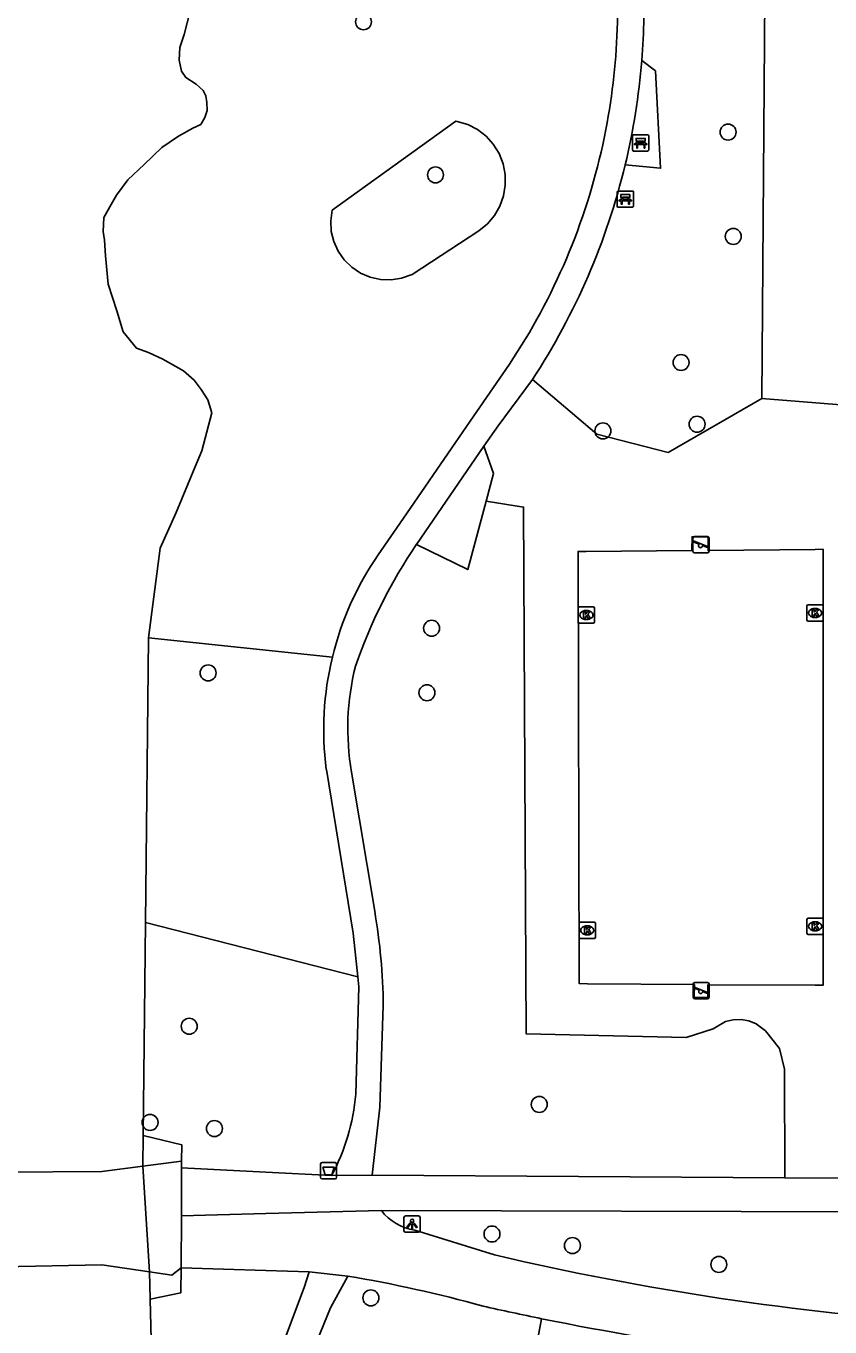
# Model space of a CAD drawing. Extents: x 160732 to 162105, y 387428 to 388479.
# Drawn here: x 160985.3 to 161034.6, y 388054.8 to 388134.5 of the extents above; entities that cross this region are included whole.
import ezdxf

# ---------------------------------------------------------------- set-up
doc = ezdxf.new("R2010")
doc.units = 0
for name, color, linetype in [('IMGEO_Afvalbak', 7, 'Continuous'), ('IMGEO_Bank', 7, 'Continuous'), ('IMGEO_Boom', 7, 'Continuous'), ('IMGEO_Dek', 7, 'Continuous'), ('IMGEO_Fietspad_gesloten', 7, 'Continuous'), ('IMGEO_Gemengd_bos', 7, 'Continuous'), ('IMGEO_Grasland_overig', 7, 'Continuous'), ('IMGEO_Groenvoorziening', 7, 'Continuous'), ('IMGEO_Kolk', 7, 'Continuous'), ('IMGEO_Lichtpunt', 7, 'Continuous'), ('IMGEO_Loofbos', 7, 'Continuous'), ('IMGEO_Meer_plas_ven_vijver', 7, 'Continuous'), ('IMGEO_Speelvoorziening', 7, 'Continuous'), ('IMGEO_Voetpad_gesloten', 7, 'Continuous'), ('IMGEO_Voetpad_open', 7, 'Continuous')]:
    doc.layers.add(name, color=color, linetype=linetype)

msp = doc.modelspace()

# ---------------------------------------------------------------- linework, layer by layer
at = {"layer": 'IMGEO_Afvalbak'}
for p, q in [((161003.35, 388063.981), (161003.35, 388064.781)), ((161003.35, 388064.781), (161003.35, 388063.981)), ((161003.45, 388064.881), (161004.24, 388064.881)), ((161004.24, 388064.881), (161003.45, 388064.881)), ((161004.34, 388064.781), (161004.34, 388063.981)), ((161004.34, 388063.981), (161004.34, 388064.781)), ((161004.24, 388063.881), (161003.45, 388063.881)), ((161003.45, 388063.881), (161004.24, 388063.881))]:
    msp.add_line(p, q, dxfattribs=at)
msp.add_lwpolyline([(161003.493, 388064.595), (161004.197, 388064.595), (161004.048, 388064.125), (161003.642, 388064.125), (161003.493, 388064.595)], dxfattribs=at)
for centre, start, end in [((161003.45, 388064.781), 90, 180), ((161003.45, 388064.781), 90, 180), ((161004.24, 388064.781), 0, 90), ((161004.24, 388064.781), 360, 90), ((161003.45, 388063.981), 180, 270), ((161003.45, 388063.981), 180, 270), ((161004.24, 388063.981), 270, 0), ((161004.24, 388063.981), 270, 0)]:
    msp.add_arc(centre, 0.1, start, end, dxfattribs=at)
at = {"layer": 'IMGEO_Bank'}
for p, q in [((161022.472, 388126.931), (161022.472, 388127.772)), ((161022.472, 388127.772), (161022.472, 388126.931)), ((161022.547, 388127.856), (161023.388, 388127.856)), ((161023.388, 388127.856), (161022.547, 388127.856)), ((161023.472, 388127.781), (161023.472, 388126.94)), ((161023.472, 388126.94), (161023.472, 388127.781)), ((161023.169, 388127.254), (161022.776, 388127.254)), ((161022.781, 388127.362), (161022.781, 388127.468)), ((161022.825, 388127.468), (161022.825, 388127.362)), ((161023.113, 388127.474), (161022.831, 388127.474)), ((161022.831, 388127.356), (161023.113, 388127.356)), ((161023.119, 388127.362), (161023.119, 388127.468)), ((161023.163, 388127.468), (161023.163, 388127.362)), ((161023.397, 388126.856), (161022.556, 388126.856)), ((161022.556, 388126.856), (161023.397, 388126.856)), ((161021.528, 388123.485), (161021.528, 388124.326)), ((161021.528, 388124.326), (161021.528, 388123.485)), ((161021.603, 388124.41), (161022.444, 388124.41)), ((161022.444, 388124.41), (161021.603, 388124.41)), ((161022.225, 388123.808), (161021.832, 388123.808)), ((161021.837, 388123.916), (161021.837, 388124.022)), ((161021.881, 388124.022), (161021.881, 388123.916)), ((161022.169, 388124.028), (161021.887, 388124.028)), ((161021.887, 388123.91), (161022.169, 388123.91)), ((161022.175, 388123.916), (161022.175, 388124.022)), ((161022.219, 388124.022), (161022.219, 388123.916)), ((161022.528, 388124.335), (161022.528, 388123.494)), ((161022.528, 388123.494), (161022.528, 388124.335)), ((161022.453, 388123.41), (161021.612, 388123.41)), ((161021.612, 388123.41), (161022.453, 388123.41))]:
    msp.add_line(p, q, dxfattribs=at)
for points in [[(161022.719, 388127.254), (161022.577, 388127.254), (161022.689, 388127.356), (161022.775, 388127.356)], [(161022.775, 388127.474), (161022.689, 388127.474), (161022.689, 388127.635), (161023.252, 388127.635), (161023.252, 388127.474), (161023.169, 388127.474)], [(161022.769, 388127.247), (161022.769, 388127.04), (161022.726, 388127.04), (161022.726, 388127.247)], [(161023.169, 388127.356), (161023.252, 388127.356), (161023.364, 388127.254), (161023.225, 388127.254)], [(161023.219, 388127.247), (161023.219, 388127.04), (161023.175, 388127.04), (161023.175, 388127.247)], [(161021.775, 388123.808), (161021.633, 388123.808), (161021.745, 388123.91), (161021.831, 388123.91)], [(161021.831, 388124.028), (161021.745, 388124.028), (161021.745, 388124.189), (161022.308, 388124.189), (161022.308, 388124.028), (161022.225, 388124.028)], [(161021.825, 388123.801), (161021.825, 388123.594), (161021.782, 388123.594), (161021.782, 388123.801)], [(161022.225, 388123.91), (161022.308, 388123.91), (161022.42, 388123.808), (161022.281, 388123.808)], [(161022.275, 388123.801), (161022.275, 388123.594), (161022.231, 388123.594), (161022.231, 388123.801)]]:
    msp.add_lwpolyline(points, dxfattribs=at)
for centre, radius, start, end in [((161022.55, 388127.778), 0.0779, 92.4484, 184.28452), ((161022.55, 388127.778), 0.0779, 92.4484, 184.28452), ((161023.394, 388127.778), 0.0779, 2.4484, 94.28452), ((161023.394, 388127.778), 0.0779, 2.4484, 94.28452), ((161022.55, 388126.934), 0.0779, 182.4484, 274.28452), ((161022.55, 388126.934), 0.0779, 182.4484, 274.28452), ((161022.719, 388127.247), 0.00671, 2.89567, 87.10433), ((161022.776, 388127.247), 0.00671, 92.89567, 177.10433), ((161022.774, 388127.467), 0.00671, 2.89567, 87.10433), ((161022.774, 388127.363), 0.00671, 272.89567, 357.10433), ((161022.831, 388127.467), 0.00671, 92.89567, 177.10433), ((161022.831, 388127.363), 0.00671, 182.89567, 267.10433), ((161023.113, 388127.467), 0.00671, 2.89567, 87.10433), ((161023.113, 388127.363), 0.00671, 272.89567, 357.10433), ((161023.17, 388127.467), 0.00671, 92.89567, 177.10433), ((161023.17, 388127.363), 0.00671, 182.89567, 267.10433), ((161023.168, 388127.247), 0.00671, 2.89567, 87.10433), ((161023.225, 388127.247), 0.00671, 92.89567, 177.10433), ((161023.394, 388126.934), 0.0779, 272.4484, 4.28452), ((161023.394, 388126.934), 0.0779, 272.4484, 4.28452), ((161021.606, 388124.332), 0.0779, 92.4484, 184.28452), ((161021.606, 388124.332), 0.0779, 92.4484, 184.28452), ((161021.775, 388123.801), 0.00671, 2.89567, 87.10433), ((161021.832, 388123.801), 0.00671, 92.89567, 177.10433), ((161021.83, 388124.021), 0.00671, 2.89567, 87.10433), ((161021.83, 388123.917), 0.00671, 272.89567, 357.10433), ((161021.887, 388124.021), 0.00671, 92.89567, 177.10433), ((161021.887, 388123.917), 0.00671, 182.89567, 267.10433), ((161022.169, 388124.021), 0.00671, 2.89567, 87.10433), ((161022.169, 388123.917), 0.00671, 272.89567, 357.10433), ((161022.226, 388124.021), 0.00671, 92.89567, 177.10433), ((161022.226, 388123.917), 0.00671, 182.89567, 267.10433), ((161022.224, 388123.801), 0.00671, 2.89567, 87.10433), ((161022.281, 388123.801), 0.00671, 92.89567, 177.10433), ((161022.45, 388124.332), 0.0779, 2.4484, 94.28452), ((161022.45, 388124.332), 0.0779, 2.4484, 94.28452), ((161021.606, 388123.488), 0.0779, 182.4484, 274.28452), ((161021.606, 388123.488), 0.0779, 182.4484, 274.28452), ((161022.45, 388123.488), 0.0779, 272.4484, 4.28452), ((161022.45, 388123.488), 0.0779, 272.4484, 4.28452)]:
    msp.add_arc(centre, radius, start, end, dxfattribs=at)
at = {"layer": 'IMGEO_Boom'}
for centre in [(161005.986, 388134.775), (161028.324, 388128.018), (161010.397, 388125.398), (161028.645, 388121.629), (161025.442, 388113.902), (161020.656, 388109.712), (161026.424, 388110.121), (161010.161, 388097.618), (160996.465, 388094.881), (161009.875, 388093.666), (160995.306, 388073.231), (161016.758, 388068.443), (160992.905, 388067.34), (160996.849, 388066.965), (161013.858, 388060.504), (161018.789, 388059.795), (161027.759, 388058.638), (161006.437, 388056.59)]:
    msp.add_circle(centre, 0.489, dxfattribs=at)
at = {"layer": 'IMGEO_Dek'}
msp.add_lwpolyline([(160994.823, 388061.627), (160994.839, 388064.566), (160994.841, 388064.967), (160992.472, 388064.663), (160989.952, 388064.34), (160983.916, 388064.285), (160981.834, 388064.552), (160979.058, 388064.909), (160979.058, 388064.503), (160979.059, 388061.614), (160979.061, 388058.023), (160979.061, 388057.81), (160981.517, 388058.161), (160983.839, 388058.484), (160989.944, 388058.62), (160992.877, 388058.184), (160994.243, 388057.981), (160994.806, 388058.428)], close=True, dxfattribs=at)
at = {"layer": 'IMGEO_Fietspad_gesloten'}
for points in [[(160994.806, 388058.428), (160994.823, 388061.627)], [(160994.823, 388061.627), (161000, 388061.761), (161007.081, 388061.934)], [(161014.022, 388059.225), (161009.124, 388060.731)], [(161002.652, 388058.191), (161000, 388058.271), (160994.806, 388058.428)], [(161005.02, 388057.929), (161002.652, 388058.191)]]:
    msp.add_lwpolyline(points, dxfattribs=at)
for centre, radius, start, end in [((161009.668, 388063.992), 3.306, 218.49366, 260.52379), ((161053.15, 388225.424), 170.743, 256.75228, 266.22357), ((160991.168, 387976.124), 82.97, 74.5236, 80.38951), ((161055.413, 388243.383), 191.972, 257.33039, 258.42326), ((161054.802, 388242.835), 191.314, 258.56975, 266.03297)]:
    msp.add_arc(centre, radius, start, end, dxfattribs=at)
at = {"layer": 'IMGEO_Gemengd_bos'}
for points in [[(161053.561, 388145.125), (161053.587, 388149.655), (161030.674, 388150.02), (161030.403, 388111.703)], [(161030.403, 388111.703), (161024.652, 388108.398), (161020.291, 388109.507), (161016.338, 388112.861)], [(161013.499, 388105.408), (161015.79, 388105.039), (161015.949, 388072.771), (161025.754, 388072.551), (161027.416, 388073.067), (161028.177, 388073.52), (161028.644, 388073.634), (161029.125, 388073.648), (161029.599, 388073.562), (161030.044, 388073.38), (161030.617, 388072.943), (161031.472, 388071.867), (161031.783, 388070.598), (161031.8, 388063.945)]]:
    msp.add_lwpolyline(points, dxfattribs=at)
at = {"layer": 'IMGEO_Grasland_overig'}
msp.add_lwpolyline([(161030.403, 388111.703), (161041.351, 388110.823)], dxfattribs=at)
at = {"layer": 'IMGEO_Groenvoorziening'}
for points in [[(161007.031, 388118.984), (161006.399, 388119.124), (161005.804, 388119.379), (161005.266, 388119.738), (161004.803, 388120.191), (161004.432, 388120.721), (161004.164, 388121.31), (161004.01, 388121.939), (161003.974, 388122.585), (161004.058, 388123.227), (161011.634, 388128.692), (161011.733, 388128.673), (161012.371, 388128.478), (161012.963, 388128.173), (161013.492, 388127.766), (161013.939, 388127.272), (161014.29, 388126.705), (161014.535, 388126.085), (161014.664, 388125.431), (161014.674, 388124.764), (161014.565, 388124.107), (161014.341, 388123.479), (161014.007, 388122.902), (161013.575, 388122.394), (161013.06, 388121.971), (161008.964, 388119.291), (161008.318, 388119.06), (161007.678, 388118.962), (161007.031, 388118.984)], [(161034.154, 388102.46), (161034.16, 388075.755), (161033.66, 388075.755), (161027.086, 388075.772), (161027.089, 388074.997), (161026.255, 388075.011), (161026.265, 388075.785), (161019.708, 388075.841), (161019.208, 388075.845), (161019.13, 388102.324), (161019.63, 388102.325), (161026.114, 388102.383), (161026.118, 388103.23), (161027.114, 388103.226), (161027.101, 388102.374), (161033.654, 388102.454), (161034.154, 388102.46)], [(160994.806, 388058.428), (160994.798, 388056.907), (160992.915, 388056.516)]]:
    msp.add_lwpolyline(points, dxfattribs=at)
at = {"layer": 'IMGEO_Kolk'}
for p, q in [((161033.23, 388099.057), (161034.082, 388099.057)), ((161019.139, 388098.003), (161019.139, 388098.855)), ((161019.214, 388098.929), (161020.066, 388098.929)), ((161019.627, 388098.709), (161019.652, 388098.709)), ((161020.14, 388098.855), (161020.14, 388098.003)), ((161033.155, 388098.131), (161033.155, 388098.983)), ((161033.666, 388098.277), (161033.641, 388098.277)), ((161033.643, 388098.837), (161033.668, 388098.837)), ((161034.156, 388098.983), (161034.156, 388098.131)), ((161020.066, 388097.929), (161019.214, 388097.929)), ((161019.65, 388098.149), (161019.625, 388098.149)), ((161034.082, 388098.057), (161033.23, 388098.057)), ((161019.196, 388078.683), (161019.196, 388079.535)), ((161019.271, 388079.609), (161020.123, 388079.609)), ((161019.684, 388079.389), (161019.709, 388079.389)), ((161020.197, 388079.535), (161020.197, 388078.683)), ((161033.16, 388078.931), (161033.16, 388079.783)), ((161033.235, 388079.857), (161034.087, 388079.857)), ((161033.648, 388079.637), (161033.673, 388079.637)), ((161034.161, 388079.783), (161034.161, 388078.931)), ((161020.123, 388078.609), (161019.271, 388078.609)), ((161019.707, 388078.829), (161019.682, 388078.829)), ((161034.087, 388078.857), (161033.235, 388078.857)), ((161033.671, 388079.077), (161033.646, 388079.077))]:
    msp.add_line(p, q, dxfattribs=at)
for points in [[(161033.23, 388099.057), (161034.082, 388099.057)], [(161019.139, 388098.003), (161019.139, 388098.855)], [(161019.214, 388098.929), (161020.066, 388098.929)], [(161019.46, 388098.629), (161019.583, 388098.629), (161019.583, 388098.478), (161019.713, 388098.629), (161019.877, 388098.629), (161019.731, 388098.478), (161019.884, 388098.229), (161019.732, 388098.229), (161019.647, 388098.393), (161019.583, 388098.326), (161019.583, 388098.229), (161019.46, 388098.229), (161019.46, 388098.629)], [(161020.14, 388098.855), (161020.14, 388098.003)], [(161033.155, 388098.131), (161033.155, 388098.983)], [(161033.476, 388098.757), (161033.599, 388098.757), (161033.599, 388098.606), (161033.729, 388098.757), (161033.893, 388098.757), (161033.747, 388098.606), (161033.9, 388098.357), (161033.748, 388098.357), (161033.663, 388098.521), (161033.599, 388098.454), (161033.599, 388098.357), (161033.476, 388098.357), (161033.476, 388098.757)], [(161034.156, 388098.983), (161034.156, 388098.131)], [(161020.066, 388097.929), (161019.214, 388097.929)], [(161034.082, 388098.057), (161033.23, 388098.057)], [(161019.196, 388078.683), (161019.196, 388079.535)], [(161019.271, 388079.609), (161020.123, 388079.609)], [(161019.517, 388079.309), (161019.64, 388079.309), (161019.64, 388079.158), (161019.77, 388079.309), (161019.934, 388079.309), (161019.788, 388079.158), (161019.941, 388078.909), (161019.789, 388078.909), (161019.704, 388079.073), (161019.64, 388079.006), (161019.64, 388078.909), (161019.517, 388078.909), (161019.517, 388079.309)], [(161020.197, 388079.535), (161020.197, 388078.683)], [(161033.16, 388078.931), (161033.16, 388079.783)], [(161033.235, 388079.857), (161034.087, 388079.857)], [(161033.481, 388079.557), (161033.604, 388079.557), (161033.604, 388079.406), (161033.734, 388079.557), (161033.898, 388079.557), (161033.752, 388079.406), (161033.905, 388079.157), (161033.753, 388079.157), (161033.668, 388079.321), (161033.604, 388079.254), (161033.604, 388079.157), (161033.481, 388079.157), (161033.481, 388079.557)], [(161034.161, 388079.783), (161034.161, 388078.931)], [(161020.123, 388078.609), (161019.271, 388078.609)], [(161034.087, 388078.857), (161033.235, 388078.857)]]:
    msp.add_lwpolyline(points, dxfattribs=at)
for centre, start, end in [((161033.232, 388098.981), 91.55205, 178.44795), ((161033.232, 388098.981), 91.55205, 178.44795), ((161034.08, 388098.981), 1.55205, 88.44795), ((161034.08, 388098.981), 1.55205, 88.44795), ((161019.216, 388098.853), 91.55205, 178.44795), ((161019.216, 388098.853), 91.55205, 178.44795), ((161020.064, 388098.853), 1.55205, 88.44795), ((161020.064, 388098.853), 1.55205, 88.44795), ((161019.216, 388098.005), 181.55205, 268.44795), ((161019.216, 388098.005), 181.55205, 268.44795), ((161020.064, 388098.005), 271.55205, 358.44795), ((161020.064, 388098.005), 271.55205, 358.44795), ((161033.232, 388098.133), 181.55205, 268.44795), ((161033.232, 388098.133), 181.55205, 268.44795), ((161034.08, 388098.133), 271.55205, 358.44795), ((161034.08, 388098.133), 271.55205, 358.44795), ((161019.273, 388079.533), 91.55205, 178.44795), ((161019.273, 388079.533), 91.55205, 178.44795), ((161020.121, 388079.533), 1.55205, 88.44795), ((161020.121, 388079.533), 1.55205, 88.44795), ((161033.237, 388079.781), 91.55205, 178.44795), ((161033.237, 388079.781), 91.55205, 178.44795), ((161034.085, 388079.781), 1.55205, 88.44795), ((161034.085, 388079.781), 1.55205, 88.44795), ((161019.273, 388078.685), 181.55205, 268.44795), ((161019.273, 388078.685), 181.55205, 268.44795), ((161020.121, 388078.685), 271.55205, 358.44795), ((161020.121, 388078.685), 271.55205, 358.44795), ((161033.237, 388078.933), 181.55205, 268.44795), ((161033.237, 388078.933), 181.55205, 268.44795), ((161034.085, 388078.933), 271.55205, 358.44795), ((161034.085, 388078.933), 271.55205, 358.44795)]:
    msp.add_arc(centre, 0.0765, start, end, dxfattribs=at)
for centre, major_axis, ratio, start_param, end_param in [((161019.626, 388098.429), (-0.387, 0.002), 0.722429, 4.712389, 7.853982), ((161019.651, 388098.429), (-0.39, 0.002), 0.717154, 1.570796, 4.712389), ((161033.642, 388098.557), (-0.387, 0.002), 0.722429, 4.712389, 7.853982), ((161033.667, 388098.557), (-0.39, 0.002), 0.717154, 1.570796, 4.712389), ((161019.683, 388079.109), (-0.387, 0.002), 0.722429, 4.712389, 7.853982), ((161019.708, 388079.109), (-0.39, 0.002), 0.717154, 1.570796, 4.712389), ((161033.647, 388079.357), (-0.387, 0.002), 0.722429, 4.712389, 7.853982), ((161033.672, 388079.357), (-0.39, 0.002), 0.717154, 1.570796, 4.712389)]:
    msp.add_ellipse(centre, major_axis=major_axis, ratio=ratio, start_param=start_param, end_param=end_param, dxfattribs=at)
at = {"layer": 'IMGEO_Lichtpunt'}
for p, q in [((161009.365, 388061.61), (161008.557, 388061.61)), ((161009.365, 388061.61), (161008.557, 388061.61)), ((161008.463, 388061.515), (161008.463, 388060.708)), ((161008.463, 388061.515), (161008.463, 388060.708)), ((161009.459, 388060.708), (161009.459, 388061.515)), ((161009.459, 388060.708), (161009.459, 388061.515)), ((161008.557, 388060.614), (161009.365, 388060.614)), ((161008.557, 388060.614), (161009.365, 388060.614))]:
    msp.add_line(p, q, dxfattribs=at)
for points in [[(161008.837, 388061.179), (161008.876, 388061.151), (161008.688, 388060.889), (161008.65, 388060.916), (161008.837, 388061.179)], [(161008.939, 388061.131), (161008.986, 388061.131), (161008.986, 388060.809), (161008.939, 388060.809), (161008.939, 388061.131)], [(161009.049, 388061.151), (161009.087, 388061.178), (161009.274, 388060.916), (161009.235, 388060.888), (161009.049, 388061.151)]]:
    msp.add_lwpolyline(points, dxfattribs=at)
msp.add_circle((161008.962, 388061.313), 0.0994, dxfattribs=at)
for centre, start, end in [((161008.557, 388061.515), 90, 180), ((161008.557, 388061.515), 90, 180), ((161009.365, 388061.515), 0, 90), ((161009.365, 388061.515), 0, 90), ((161008.557, 388060.708), 180, 270), ((161008.557, 388060.708), 180, 270), ((161009.365, 388060.708), 270, 0), ((161009.365, 388060.708), 270, 360)]:
    msp.add_arc(centre, 0.0946, start, end, dxfattribs=at)
at = {"layer": 'IMGEO_Loofbos'}
for points in [[(161004.078, 388095.845), (160992.819, 388097.04)], [(161005.629, 388076.265), (160992.631, 388079.589)], [(160992.491, 388066.534), (160994.847, 388065.977), (160994.841, 388064.967), (160994.839, 388064.566)], [(161016.203, 388051.562), (161016.888, 388055.316)]]:
    msp.add_lwpolyline(points, dxfattribs=at)
at = {"layer": 'IMGEO_Meer_plas_ven_vijver'}
for points in [[(160992.819, 388097.04), (160993.519, 388102.526), (160994.513, 388104.713), (160995.546, 388107.233), (160996.088, 388108.491), (160996.699, 388110.823), (160996.45, 388111.614), (160996.047, 388112.25), (160995.613, 388112.824), (160994.946, 388113.398), (160993.68, 388114.111), (160992.821, 388114.515), (160992.068, 388114.788), (160991.259, 388115.772), (160990.87, 388117.075), (160990.348, 388118.693), (160990.168, 388120.445), (160990.123, 388121.407), (160990.028, 388121.92), (160990.064, 388122.777), (160990.521, 388123.583), (160990.851, 388124.153), (160991.55, 388125.099), (160992.539, 388126.038), (160993.629, 388127.067), (160994.659, 388127.775), (160995.532, 388128.258), (160996.01, 388128.483), (160996.253, 388128.916), (160996.403, 388129.349), (160996.389, 388129.828), (160996.328, 388130.237), (160996.151, 388130.574), (160995.74, 388130.958), (160995.1, 388131.359), (160994.842, 388131.746), (160994.695, 388132.423), (160994.724, 388133.212), (160994.99, 388134.001), (160996.267, 388138.932)], [(160992.631, 388079.589), (160992.819, 388097.04)], [(160992.631, 388079.589), (160992.491, 388066.534)], [(160992.491, 388066.534), (160992.472, 388064.663), (160992.877, 388058.184), (160992.915, 388056.516)], [(160992.915, 388056.516), (160993.345, 388039.254), (160994.233, 388003.375), (160994.086, 388001.922), (160993.183, 388000), (160992.451, 387999.084)]]:
    msp.add_lwpolyline(points, dxfattribs=at)
at = {"layer": 'IMGEO_Speelvoorziening'}
for p, q in [((161026.174, 388102.336), (161026.174, 388103.136)), ((161026.174, 388103.136), (161026.174, 388102.336)), ((161026.274, 388103.236), (161027.064, 388103.236)), ((161027.064, 388103.236), (161026.274, 388103.236)), ((161027.164, 388103.136), (161027.164, 388102.336)), ((161027.164, 388102.336), (161027.164, 388103.136)), ((161026.557, 388102.764), (161026.218, 388102.901)), ((161026.243, 388102.961), (161027.119, 388102.608)), ((161027.064, 388102.236), (161026.274, 388102.236)), ((161026.274, 388102.236), (161027.064, 388102.236)), ((161027.095, 388102.548), (161026.755, 388102.685)), ((161026.282, 388075.912), (161027.072, 388075.912)), ((161027.072, 388075.912), (161026.282, 388075.912)), ((161026.182, 388075.012), (161026.182, 388075.812)), ((161026.182, 388075.812), (161026.182, 388075.012)), ((161026.565, 388075.44), (161026.226, 388075.577)), ((161026.251, 388075.637), (161027.127, 388075.284)), ((161027.103, 388075.224), (161026.763, 388075.361)), ((161027.172, 388075.812), (161027.172, 388075.012)), ((161027.172, 388075.012), (161027.172, 388075.812)), ((161027.072, 388074.912), (161026.282, 388074.912)), ((161026.282, 388074.912), (161027.072, 388074.912))]:
    msp.add_line(p, q, dxfattribs=at)
for centre, radius, start, end in [((161026.274, 388103.136), 0.1, 90, 180), ((161026.274, 388103.136), 0.1, 90, 180), ((161027.064, 388103.136), 0.1, 0, 90), ((161027.064, 388103.136), 0.1, 360, 90), ((161026.274, 388102.336), 0.1, 180, 270), ((161026.274, 388102.336), 0.1, 180, 270), ((161026.231, 388102.931), 0.0327, 68.07798, 248.07798), ((161026.636, 388102.674), 0.12, 130.99278, 5.16318), ((161027.064, 388102.336), 0.1, 270, 0), ((161027.064, 388102.336), 0.1, 270, 0), ((161027.107, 388102.578), 0.0327, 248.07798, 68.07798), ((161026.282, 388075.812), 0.1, 90, 180), ((161026.282, 388075.812), 0.1, 90, 180), ((161027.072, 388075.812), 0.1, 0, 90), ((161027.072, 388075.812), 0.1, 360, 90), ((161026.239, 388075.607), 0.0327, 68.07798, 248.07798), ((161026.644, 388075.35), 0.12, 130.99278, 5.16318), ((161027.115, 388075.254), 0.0327, 248.07798, 68.07798), ((161026.282, 388075.012), 0.1, 180, 270), ((161026.282, 388075.012), 0.1, 180, 270), ((161027.072, 388075.012), 0.1, 270, 0), ((161027.072, 388075.012), 0.1, 270, 0)]:
    msp.add_arc(centre, radius, start, end, dxfattribs=at)
at = {"layer": 'IMGEO_Voetpad_gesloten'}
for points in [[(161020.914, 388128.596), (161020.643, 388127.243)], [(161014.928, 388113.802), (161012.52, 388110.303), (161011.393, 388108.665), (161008.619, 388104.633), (161006.893, 388102.125)], [(161016.338, 388112.861), (161014.237, 388110.018), (161013.353, 388108.786)], [(161013.353, 388108.786), (161009.24, 388102.761)], [(161003.708, 388088.973), (161005.347, 388078.944), (161005.629, 388076.265)], [(161005.256, 388088.801), (161006.67, 388080.288)], [(161005.514, 388069.062), (161005.694, 388075.644), (161005.629, 388076.265)], [(161007.199, 388074.496), (161006.978, 388068.275), (161006.517, 388064.105)], [(160994.823, 388061.627), (160994.839, 388064.566), (160994.841, 388064.967), (160992.472, 388064.663), (160989.952, 388064.34), (160983.916, 388064.285), (160981.834, 388064.552), (160979.058, 388064.909), (160979.058, 388064.503), (160979.059, 388061.614), (160979.061, 388058.023), (160979.061, 388057.81), (160981.517, 388058.161), (160983.839, 388058.484), (160989.944, 388058.62), (160992.877, 388058.184), (160994.243, 388057.981), (160994.806, 388058.428), (160994.823, 388061.627)], [(160994.839, 388064.566), (160994.823, 388061.627)], [(160994.839, 388064.566), (161000, 388064.295), (161004.027, 388064.084)], [(161006.517, 388064.105), (161004.027, 388064.084)], [(161031.8, 388063.945), (161006.517, 388064.105)], [(161031.8, 388063.945), (161035.584, 388063.921)], [(161007.081, 388061.934), (161036.475, 388061.871), (161041.858, 388061.388)], [(161002.652, 388058.191), (161002.343, 388057.235), (161000, 388050.983), (160999.577, 388049.854), (160998.051, 388044.52)], [(161000, 388044.282), (161000.75, 388046.836), (161002.741, 388052.98), (161003.968, 388055.978), (161005.02, 388057.929)]]:
    msp.add_lwpolyline(points, dxfattribs=at)
for centre, radius, start, end in [((160982.221, 388135.647), 39.33, 349.67191, 359.26238), ((160980.685, 388135.791), 42.485, 355.42881, 358.94942), ((160981.577, 388135.724), 41.591, 346.49701, 355.42244), ((160982.223, 388135.643), 39.327, 326.26377, 347.66666), ((160981.388, 388135.758), 41.782, 326.77037, 346.51316), ((161035.238, 388085.038), 31.465, 145.71792, 160.95542), ((161022.364, 388091.419), 18.814, 145.31737, 166.39417), ((161022.356, 388091.415), 18.808, 166.376, 187.46015), ((161020.648, 388091.489), 15.625, 165.8658, 189.90764), ((160970.701, 388074.083), 36.5, 0.64877, 9.78825), ((160992.726, 388070.171), 12.836, 331.69225, 355.04447)]:
    msp.add_arc(centre, radius, start, end, dxfattribs=at)
at = {"layer": 'IMGEO_Voetpad_open'}
for points in [[(161023.035, 388132.405), (161023.886, 388131.77), (161024.192, 388125.8), (161022.018, 388126.013)], [(161013.353, 388108.786), (161013.952, 388107.101), (161013.499, 388105.408)], [(161009.24, 388102.761), (161012.378, 388101.212), (161013.499, 388105.408)]]:
    msp.add_lwpolyline(points, dxfattribs=at)

doc.saveas('drawing.dxf')
